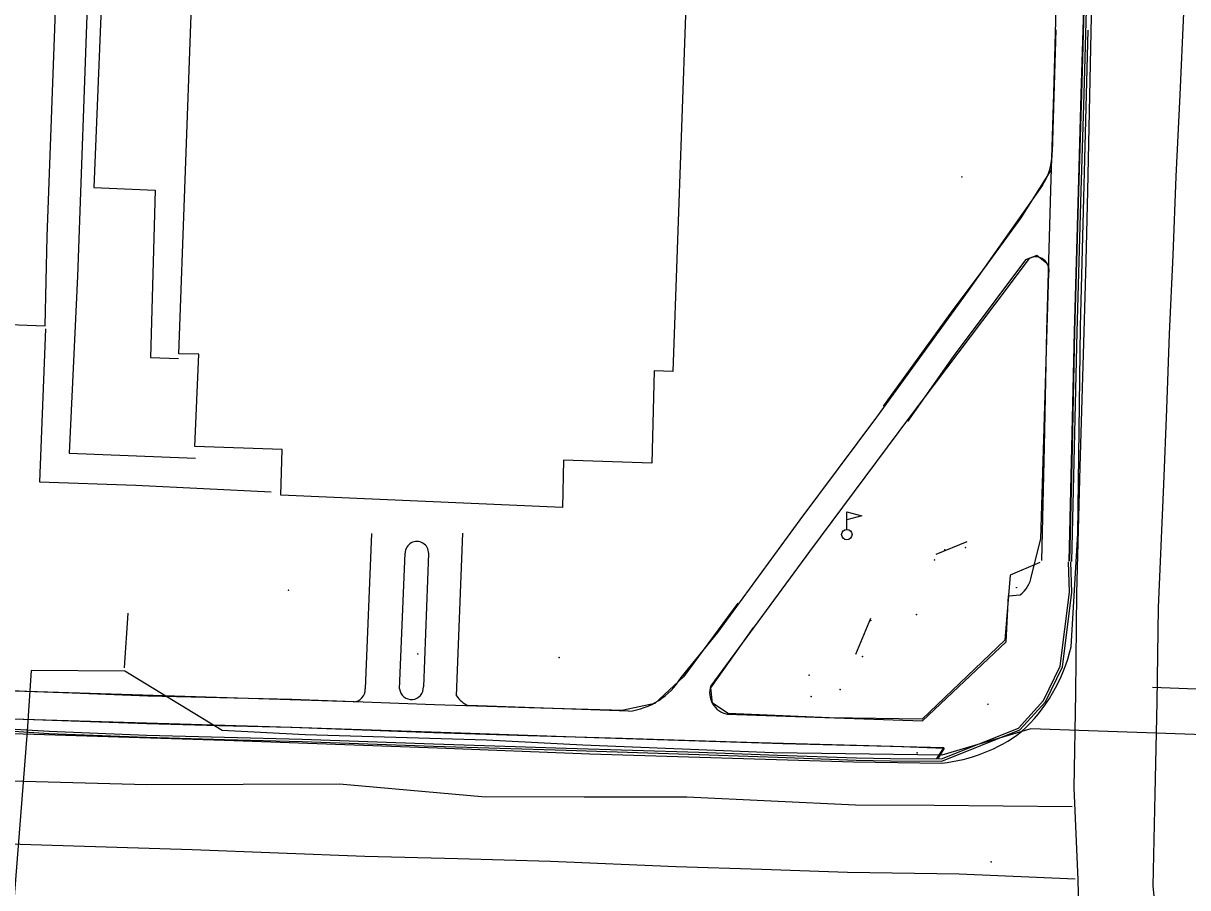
# Model space of a CAD drawing. Extents: x 978516 to 993312, y 1836504 to 1846212.
# Drawn here: x 992340.5 to 992548.5, y 1845000.5 to 1845154.9 of the extents above; entities that cross this region are included whole.
import ezdxf

# ---------------------------------------------------------------- set-up
doc = ezdxf.new("R2010")
doc.units = 0
for name, color, linetype in [('S_BUILDING', 7, 'Continuous'), ('S_CURB', 7, 'Continuous'), ('S_EDGE_CONCRETE', 7, 'Continuous'), ('S_EDGE_PAVEMENT', 7, 'Continuous'), ('S_FENCE', 7, 'Continuous'), ('S_FLAG_POLE', 7, 'Continuous'), ('S_GAS_UTILITIES', 7, 'Continuous'), ('S_MSC_PT_SYM', 7, 'Continuous'), ('S_PARKING', 7, 'Continuous'), ('S_PAVEMENT_CROWN', 7, 'Continuous'), ('S_SIDEWALK', 7, 'Continuous'), ('S_TRAFFIC_SIGNAL', 7, 'Continuous'), ('S_WALL', 7, 'Continuous')]:
    doc.layers.add(name, color=color, linetype=linetype)

msp = doc.modelspace()

# ---------------------------------------------------------------- linework, layer by layer
at = {"layer": 'S_BUILDING'}
msp.add_lwpolyline([(992458.85, 1845158.05), (992456.5, 1845092.72), (992453.15, 1845092.82), (992452.78, 1845076.33), (992436.98, 1845076.88), (992436.79, 1845068.46), (992386.45, 1845070.62), (992386.7, 1845078.77), (992371.1, 1845079.31), (992371.81, 1845095.8), (992368.25, 1845095.84), (992370.5, 1845158.02)], dxfattribs=at)
at = {"layer": 'S_CURB'}
for points in [[(992527.43, 1845058.83), (992527.9, 1845079.15), (992528.36, 1845099.83), (992528.71, 1845112.38), (992529.07, 1845124.94), (992529.58, 1845142.22), (992530.08, 1845159.51), (992530.59, 1845176.8), (992531.1, 1845194.09), (992531.52, 1845208.86), (992531.95, 1845223.63), (992532.51, 1845246.07), (992532.89, 1845260.15), (992533.28, 1845274.22), (992533.67, 1845291.28), (992534.06, 1845308.34), (992534.49, 1845323.61), (992534.91, 1845338.87), (992535.31, 1845356.63), (992535.7, 1845374.39), (992536.2, 1845388.8), (992536.69, 1845403.2)], [(992527.83, 1845058.82), (992528.3, 1845079.14), (992528.76, 1845099.82), (992529.11, 1845112.37), (992529.47, 1845124.92), (992529.98, 1845142.21), (992530.48, 1845159.5), (992530.99, 1845176.79), (992531.5, 1845194.08), (992531.92, 1845208.85), (992532.35, 1845223.62), (992532.91, 1845246.06), (992533.29, 1845260.14), (992533.68, 1845274.21), (992534.07, 1845291.27), (992534.46, 1845308.33), (992534.89, 1845323.6), (992535.31, 1845338.86), (992535.71, 1845356.62), (992536.1, 1845374.38), (992536.6, 1845388.79), (992537.09, 1845403.19)], [(992336.97, 1845028.6), (992345.04, 1845028.1), (992362.47, 1845027.4), (992376.38, 1845027.03), (992390.28, 1845026.65), (992413.75, 1845025.81), (992437.46, 1845025.08), (992461.16, 1845024.35), (992475.22, 1845023.84), (992489.29, 1845023.34), (992495.41, 1845023.2), (992504.58, 1845023.17), (992518.53, 1845028.72), (992523.1, 1845033.75), (992526.11, 1845039.98), (992527.78, 1845053.28), (992527.62, 1845058.74)], [(992336.99, 1845029), (992345.06, 1845028.5), (992362.48, 1845027.8), (992376.39, 1845027.43), (992390.3, 1845027.05), (992413.77, 1845026.21), (992437.47, 1845025.48), (992461.17, 1845024.75), (992475.23, 1845024.24), (992489.3, 1845023.74), (992495.41, 1845023.6), (992504.51, 1845023.57), (992518.29, 1845029.06), (992522.76, 1845033.98), (992525.72, 1845040.09), (992527.38, 1845053.3), (992527.22, 1845058.73)]]:
    msp.add_lwpolyline(points, dxfattribs=at)
at = {"layer": 'S_EDGE_CONCRETE'}
msp.add_lwpolyline([(992336.05, 1845019.7), (992349.29, 1845019.33), (992362.53, 1845018.95), (992379.75, 1845019.02), (992396.98, 1845019.08), (992409.67, 1845017.97), (992422.36, 1845016.85), (992440.7, 1845016.8), (992459.03, 1845016.76), (992474.1, 1845016.06), (992489.17, 1845015.37)], dxfattribs=at)
at = {"layer": 'S_EDGE_PAVEMENT'}
for points in [[(992525.33, 1844833.37), (992525.77, 1844854.25), (992526.22, 1844875.12), (992526.66, 1844894.12), (992527.1, 1844913.12), (992527.65, 1844929.42), (992528.21, 1844945.73), (992529.28, 1844967.13), (992529.53, 1844977.47), (992528.93, 1845001.96), (992528.21, 1845018.4), (992528.52, 1845035.28), (992528.67, 1845053.15), (992529.29, 1845075.67), (992530.02, 1845099.82), (992530.34, 1845112.39), (992530.65, 1845124.97), (992531.03, 1845141.96), (992531.4, 1845158.96)], [(992527.69, 1845043.55), (992527.69, 1845043.55), (992528.86, 1845063.79), (992529.37, 1845100.7), (992530.72, 1845153.66)], [(992243.99, 1845031.42), (992269.72, 1845030.42), (992334.71, 1845028.22), (992376.38, 1845026.88), (992414.48, 1845025.5), (992441.66, 1845024.46), (992488.77, 1845023.02), (992504.57, 1845022.81)], [(992489.17, 1845015.37), (992503.23, 1845015.3), (992527.86, 1845015.07)]]:
    msp.add_lwpolyline(points, dxfattribs=at)
msp.add_arc((992498.46, 1845050.49), 30.04, 312.5236, 346.6363, dxfattribs=at)
msp.add_ellipse((992502.12, 1845050.34), major_axis=(24.78, 13.2), ratio=0.981858, start_param=4.318349, end_param=4.868139, dxfattribs=at)
at = {"layer": 'S_FENCE'}
for p, q in [((992509.02, 1845062.28), (992503.52, 1845060.04)), ((992491.84, 1845048.59), (992489.17, 1845042.21))]:
    msp.add_line(p, q, dxfattribs=at)
at = {"layer": 'S_FLAG_POLE'}
for p, q in [((992487.6, 1845064.52), (992487.6, 1845067.67)), ((992487.6, 1845067.67), (992490.31, 1845066.94)), ((992490.31, 1845066.94), (992487.6, 1845066.21))]:
    msp.add_line(p, q, dxfattribs=at)
msp.add_circle((992487.6, 1845063.59), 0.925, dxfattribs=at)
at = {"layer": 'S_GAS_UTILITIES'}
for p, q in [((992358.57, 1845039.81), (992359.21, 1845049.54)), ((992341.88, 1845039.34), (992341.15, 1845028.48)), ((992358.58, 1845039.24), (992341.88, 1845039.35)), ((992376, 1845028.62), (992358.58, 1845039.24)), ((992341.15, 1845028.48), (992337.86, 1844986.98)), ((992390.84, 1845027.83), (992376, 1845028.62)), ((992520.47, 1845028.93), (992504.56, 1845024.19)), ((992556.62, 1845027.65), (992520.47, 1845028.93)), ((992423.21, 1845026.88), (992390.84, 1845027.83)), ((992440.45, 1845026.02), (992423.21, 1845026.88)), ((992474.46, 1845024.6), (992440.45, 1845026.02)), ((992504.56, 1845024.19), (992474.46, 1845024.6))]:
    msp.add_line(p, q, dxfattribs=at)
at = {"layer": 'S_MSC_PT_SYM'}
for points in [[(992508.17, 1845127.47), (992508.17, 1845127.52), (992508.17, 1845127.47), (992508.12, 1845127.47), (992508.17, 1845127.47), (992508.17, 1845127.42), (992508.17, 1845127.47), (992508.22, 1845127.47)], [(992508.82, 1845061.32), (992508.82, 1845061.37), (992508.82, 1845061.32), (992508.77, 1845061.32), (992508.82, 1845061.32), (992508.82, 1845061.27), (992508.82, 1845061.32), (992508.87, 1845061.32)], [(992503.26, 1845059.06), (992503.26, 1845059.11), (992503.26, 1845059.06), (992503.21, 1845059.06), (992503.26, 1845059.06), (992503.26, 1845059.01), (992503.26, 1845059.06), (992503.31, 1845059.06)], [(992505.11, 1845060.89), (992505.11, 1845060.94), (992505.11, 1845060.89), (992505.06, 1845060.89), (992505.11, 1845060.89), (992505.11, 1845060.84), (992505.11, 1845060.89), (992505.16, 1845060.89)], [(992387.85, 1845053.65), (992387.85, 1845053.7), (992387.85, 1845053.65), (992387.8, 1845053.65), (992387.85, 1845053.65), (992387.85, 1845053.6), (992387.85, 1845053.65), (992387.9, 1845053.65)], [(992517.94, 1845054.15), (992517.94, 1845054.2), (992517.94, 1845054.15), (992517.89, 1845054.15), (992517.94, 1845054.15), (992517.94, 1845054.1), (992517.94, 1845054.15), (992517.99, 1845054.15)], [(992500.03, 1845049.32), (992500.03, 1845049.37), (992500.03, 1845049.32), (992499.98, 1845049.32), (992500.03, 1845049.32), (992500.03, 1845049.27), (992500.03, 1845049.32), (992500.08, 1845049.32)], [(992491.86, 1845048.25), (992491.86, 1845048.3), (992491.86, 1845048.25), (992491.81, 1845048.25), (992491.86, 1845048.25), (992491.86, 1845048.2), (992491.86, 1845048.25), (992491.91, 1845048.25)], [(992490.67, 1845045.85), (992490.67, 1845045.9), (992490.67, 1845045.85), (992490.62, 1845045.85), (992490.67, 1845045.85), (992490.67, 1845045.8), (992490.67, 1845045.85), (992490.72, 1845045.85)], [(992410.96, 1845042.28), (992410.96, 1845042.33), (992410.96, 1845042.28), (992410.91, 1845042.28), (992410.96, 1845042.28), (992410.96, 1845042.23), (992410.96, 1845042.28), (992411.01, 1845042.28)], [(992436.2, 1845041.65), (992436.2, 1845041.7), (992436.2, 1845041.65), (992436.15, 1845041.65), (992436.2, 1845041.65), (992436.2, 1845041.6), (992436.2, 1845041.65), (992436.25, 1845041.65)], [(992490.4, 1845041.82), (992490.4, 1845041.87), (992490.4, 1845041.82), (992490.35, 1845041.82), (992490.4, 1845041.82), (992490.4, 1845041.77), (992490.4, 1845041.82), (992490.45, 1845041.82)], [(992480.85, 1845038.49), (992480.85, 1845038.54), (992480.85, 1845038.49), (992480.8, 1845038.49), (992480.85, 1845038.49), (992480.85, 1845038.44), (992480.85, 1845038.49), (992480.9, 1845038.49)], [(992481.22, 1845034.68), (992481.22, 1845034.73), (992481.22, 1845034.68), (992481.17, 1845034.68), (992481.22, 1845034.68), (992481.22, 1845034.63), (992481.22, 1845034.68), (992481.27, 1845034.68)], [(992486.4, 1845035.94), (992486.4, 1845035.99), (992486.4, 1845035.94), (992486.35, 1845035.94), (992486.4, 1845035.94), (992486.4, 1845035.89), (992486.4, 1845035.94), (992486.45, 1845035.94)], [(992512.82, 1845033.3), (992512.82, 1845033.35), (992512.82, 1845033.3), (992512.77, 1845033.3), (992512.82, 1845033.3), (992512.82, 1845033.25), (992512.82, 1845033.3), (992512.87, 1845033.3)], [(992500.15, 1845024.64), (992500.15, 1845024.69), (992500.15, 1845024.64), (992500.1, 1845024.64), (992500.15, 1845024.64), (992500.15, 1845024.59), (992500.15, 1845024.64), (992500.2, 1845024.64)], [(992513.38, 1845005.18), (992513.38, 1845005.23), (992513.38, 1845005.18), (992513.33, 1845005.18), (992513.38, 1845005.18), (992513.38, 1845005.13), (992513.38, 1845005.18), (992513.43, 1845005.18)]]:
    msp.add_lwpolyline(points, dxfattribs=at)
at = {"layer": 'S_PARKING'}
msp.add_lwpolyline([(992329.96, 1845101.39), (992329.96, 1845101.39), (992344.37, 1845100.88), (992344.72, 1845116.81), (992346.38, 1845162.04)], dxfattribs=at)
at = {"layer": 'S_PAVEMENT_CROWN'}
for points in [[(992539.75, 1844833.23), (992540.07, 1844854.58), (992540.39, 1844875.92), (992540.86, 1844894.31), (992541.33, 1844912.7), (992541.49, 1844929.23), (992541.65, 1844945.76), (992542.09, 1844963.96), (992542.64, 1844977.87), (992543.2, 1844991.77), (992542.35, 1845000.89), (992542.7, 1845017.29), (992543.04, 1845033.7), (992543.26, 1845050.57), (992544.24, 1845072.54), (992544.76, 1845085.98), (992545.28, 1845099.42), (992545.88, 1845113.46), (992546.47, 1845127.51), (992547.16, 1845142.13), (992547.84, 1845156.76)], [(992528.37, 1845002.08), (992507.67, 1845002.99), (992487.7, 1845003.27), (992472.41, 1845003.78), (992457.11, 1845004.28), (992434.65, 1845005.25), (992418.08, 1845005.69), (992401.51, 1845006.14), (992386.08, 1845006.72), (992370.65, 1845007.3), (992349.47, 1845007.96), (992328.28, 1845008.62)]]:
    msp.add_lwpolyline(points, dxfattribs=at)
at = {"layer": 'S_SIDEWALK'}
for p, q in [((992524.95, 1845153.7), (992524.28, 1845131.86)), ((992402.68, 1845063.77), (992401.56, 1845036.05)), ((992412.88, 1845060.23), (992411.95, 1845036.42))]:
    msp.add_line(p, q, dxfattribs=at)
for points in [[(992522.44, 1845058.94), (992522.9, 1845079.26), (992523.36, 1845099.95), (992523.72, 1845112.52), (992524.07, 1845125.08), (992524.58, 1845142.37), (992525.09, 1845159.66), (992525.59, 1845176.95), (992526.1, 1845194.23), (992526.52, 1845209), (992526.95, 1845223.76), (992527.51, 1845246.2), (992527.89, 1845260.27), (992528.28, 1845274.34), (992528.67, 1845291.41), (992529.06, 1845308.47), (992529.49, 1845323.73), (992529.92, 1845338.99), (992530.31, 1845356.77), (992530.7, 1845374.54), (992531.2, 1845388.96), (992531.7, 1845403.38)], [(992527.33, 1845058.83), (992527.8, 1845079.15), (992528.26, 1845099.83), (992528.61, 1845112.38), (992528.97, 1845124.94), (992529.48, 1845142.23), (992529.98, 1845159.52), (992530.49, 1845176.8), (992531, 1845194.09), (992531.42, 1845208.86), (992531.85, 1845223.63), (992532.41, 1845246.08), (992532.79, 1845260.15), (992533.18, 1845274.22), (992533.57, 1845291.28), (992533.96, 1845308.35), (992534.39, 1845323.61), (992534.81, 1845338.87), (992535.21, 1845356.63), (992535.6, 1845374.4), (992536.1, 1845388.8), (992536.59, 1845403.21)], [(992351.98, 1845161.32), (992350.12, 1845109.71), (992348.67, 1845078.15), (992371.25, 1845077.25)], [(992494.13, 1845086.54), (992506.32, 1845103.28), (992512.65, 1845111.82), (992518.74, 1845120.18), (992524.09, 1845128.67)], [(992522.59, 1845126), (992522.59, 1845126), (992509.22, 1845107.03), (992492.93, 1845084.58), (992479.18, 1845066.24), (992464.47, 1845046.14), (992457.97, 1845038.1)], [(992523.35, 1845112.02), (992521.54, 1845113.4), (992519.5, 1845112.66), (992514.24, 1845105.59), (992506.58, 1845095.42), (992498.45, 1845083.79)], [(992520.19, 1845112.9), (992520.19, 1845112.9), (992514.03, 1845104.71), (992498.78, 1845084.56), (992480.93, 1845060.58), (992463.29, 1845036.59)], [(992520.59, 1845056.21), (992520.59, 1845056.21), (992522.24, 1845062.83), (992523.7, 1845110.35)], [(992344.41, 1845100.34), (992343.36, 1845073.02), (992360.59, 1845072.43), (992384.74, 1845071.21)], [(992417.88, 1845034.79), (992417.88, 1845034.79), (992418.97, 1845063.83)], [(992407.68, 1845036.07), (992407.68, 1845036.07), (992408.69, 1845060.29)], [(992522.08, 1845058.6), (992516.78, 1845056.34), (992515.84, 1845044.73), (992501.05, 1845030.63), (992484.52, 1845030.87), (992466.4, 1845031.65), (992463.62, 1845033.47), (992463.29, 1845036.22), (992471, 1845047.04)], [(992466.23, 1845031.55), (992466.23, 1845031.55), (992501.11, 1845030.34), (992516.04, 1845044.45), (992516.5, 1845052.69), (992518.57, 1845052.83)], [(992468.1, 1845051.34), (992458.44, 1845038.19), (992453.3, 1845033.42), (992447.71, 1845032.27)], [(992399.43, 1845033.71), (992399.43, 1845033.71), (992341.07, 1845035.57), (992330.3, 1845036.04), (992322.42, 1845036.9)], [(992335.63, 1845035.82), (992349.17, 1845035.33), (992362.7, 1845034.83), (992375.57, 1845034.51), (992388.43, 1845034.19), (992401.16, 1845033.72), (992413.9, 1845033.26), (992430.79, 1845032.74), (992447.68, 1845032.23)], [(992448.58, 1845032.06), (992448.58, 1845032.06), (992419.95, 1845033.08)], [(992330.28, 1845030.88), (992332.41, 1845030.89), (992388.42, 1845029.24), (992418.63, 1845028.18), (992442.52, 1845027.37), (992476.16, 1845026.27), (992504.94, 1845025.6), (992503.64, 1845023.64)], [(992335.45, 1845030.82), (992349, 1845030.33), (992362.55, 1845029.84), (992375.41, 1845029.51), (992388.27, 1845029.19), (992401, 1845028.72), (992413.73, 1845028.26), (992430.63, 1845027.75), (992447.53, 1845027.23)], [(992447.53, 1845027.23), (992469.71, 1845026.54), (992482.79, 1845026.17), (992495.87, 1845025.8), (992504.97, 1845025.48), (992503.91, 1845023.65)]]:
    msp.add_lwpolyline(points, dxfattribs=at)
for centre, radius, start, end in [((992514.13, 1845131.62), 10.15, 326.4148, 1.3744), ((992521.31, 1845110.74), 2.43, 348.3643, 117.2569), ((992410.79, 1845060.27), 2.1, 358.9991, 179.3674), ((992515.45, 1845057), 5.2, 306.7672, 351.223), ((992409.81, 1845036.29), 2.14, 185.9882, 3.3828), ((992447.2, 1845044.53), 12.55, 276.3011, 329.1312), ((992466.96, 1845035.35), 3.87, 161.3879, 259.1107), ((992399.32, 1845035.95), 2.24, 272.6426, 2.6426), ((992421.68, 1845037.29), 4.55, 213.2751, 247.7192)]:
    msp.add_arc(centre, radius, start, end, dxfattribs=at)
at = {"layer": 'S_TRAFFIC_SIGNAL'}
msp.add_line((992559.3, 1845035.63), (992542.2, 1845036.27), dxfattribs=at)
at = {"layer": 'S_WALL'}
msp.add_lwpolyline([(992354.53, 1845162.12), (992353.06, 1845125.58), (992364.03, 1845125.11), (992363.18, 1845095.22), (992368.19, 1845095.06)], dxfattribs=at)

doc.saveas('drawing.dxf')
